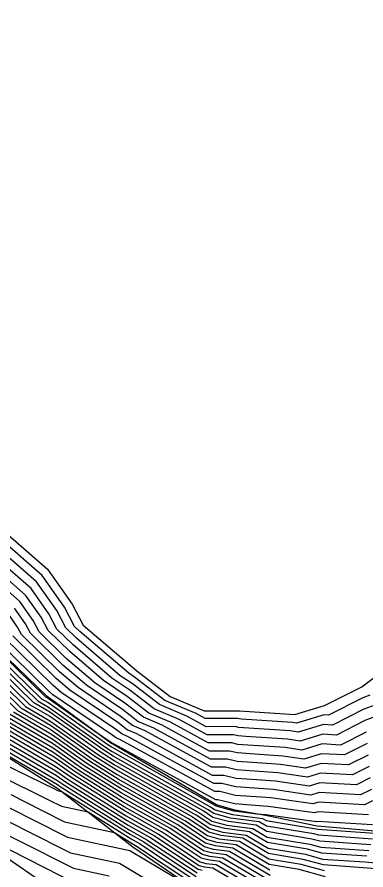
# Model space of a CAD drawing. Extents: x 2188792 to 2191981, y 386090 to 389710.
# Drawn here: x 2189533.7 to 2189563.9, y 387035.5 to 387109.5 of the extents above; entities that cross this region are included whole.
import ezdxf

# ---------------------------------------------------------------- set-up
doc = ezdxf.new("R2010")
doc.units = 0
for name, color, linetype in [('DTM Contours Major', 7, 'Continuous'), ('DTM Contours Minor', 7, 'Continuous'), ('PH Exist DTM Breakline', 7, 'Continuous')]:
    doc.layers.add(name, color=color, linetype=linetype)

msp = doc.modelspace()

# ---------------------------------------------------------------- linework, layer by layer
at = {"layer": 'DTM Contours Major'}
for points in [[(2189564.351, 387037.704), (2189559.927, 387038.011), (2189559.242, 387038.201), (2189555.338, 387038.848), (2189554.398, 387039.404), (2189552.018, 387039.711), (2189550.661, 387040.081), (2189549.865, 387040.609), (2189542.093, 387044.991), (2189540.86, 387045.76), (2189536.472, 387048.85), (2189534.757, 387049.847), (2189530.769, 387053.716), (2189529.697, 387054.965), (2189525.689, 387058.848), (2189524.635, 387060.078), (2189520.566, 387064.852), (2189520.027, 387065.681), (2189517.728, 387069.132), (2189517.07, 387069.801), (2189516.012, 387075.214), (2189515.901, 387075.673), (2189514.487, 387079.945), (2189514.454, 387080.043)], [(2189537.935, 387053.865), (2189535.585, 387056.169), (2189535.069, 387057.157), (2189533.916, 387058.791), (2189531.689, 387060.728)], [(2189504.803, 387034.505), (2189502.563, 387035.761), (2189499.196, 387038.194), (2189498.458, 387038.485), (2189488.327, 387041.266), (2189488.069, 387041.311), (2189487.055, 387041.115), (2189487.045, 387042.857), (2189490.963, 387051.884), (2189494.669, 387056.032), (2189498.745, 387055.489), (2189501.396, 387054.23), (2189505.561, 387053.115), (2189511.316, 387049.932), (2189512.567, 387049.474), (2189515.429, 387048.567), (2189520.181, 387046.476), (2189520.746, 387045.859), (2189526.993, 387042.678), (2189529.301, 387041.556), (2189534.459, 387038.949), (2189538.292, 387037.011), (2189542.548, 387036.114), (2189546.81, 387033.575)], [(2189536.469, 387050.953), (2189531.746, 387055.585)], [(2189564.041, 387046.478), (2189562.076, 387045.489), (2189560.095, 387045.6), (2189558.541, 387045.137), (2189556.726, 387045.397), (2189553.892, 387045.585), (2189552.784, 387045.667), (2189552.107, 387045.833), (2189550.354, 387045.832), (2189546.255, 387048.073), (2189544.622, 387048.765), (2189543.022, 387049.984), (2189540.424, 387051.742), (2189537.935, 387053.865)], [(2189564.501, 387041.511), (2189563.819, 387041.167), (2189559.837, 387041.39), (2189559.326, 387041.238), (2189555.677, 387041.76), (2189554.838, 387041.816), (2189552.61, 387041.981), (2189551.25, 387042.314), (2189550.818, 387042.314), (2189542.577, 387046.819), (2189542.279, 387046.945), (2189541.987, 387047.168), (2189536.763, 387050.701), (2189536.469, 387050.953)], [(2189560.353, 387035.433), (2189558.321, 387035.996), (2189555.516, 387036.46), (2189552.955, 387037.976), (2189551.201, 387038.202), (2189550.201, 387038.475), (2189548.222, 387039.787), (2189542.528, 387042.997), (2189539.707, 387044.758), (2189536.703, 387046.873), (2189533.007, 387049.022)], [(2189555.694, 387034.073), (2189551.511, 387036.548), (2189550.384, 387036.693), (2189549.742, 387036.868), (2189546.579, 387038.964), (2189542.963, 387041.004), (2189538.554, 387043.756), (2189536.935, 387044.895), (2189531.257, 387048.196)], [(2189530.061, 387047.049), (2189537.166, 387042.918), (2189537.4, 387042.753), (2189543.398, 387039.01), (2189544.937, 387038.142), (2189549.283, 387035.262)]]:
    msp.add_lwpolyline(points, dxfattribs=at)
at = {"layer": 'DTM Contours Minor'}
for points in [[(2189539.108, 387056.195), (2189538.657, 387056.637), (2189537.786, 387058.303), (2189535.84, 387061.061), (2189532.084, 387064.329)], [(2189538.814, 387055.613), (2189537.889, 387056.52), (2189537.107, 387058.017), (2189535.359, 387060.494), (2189531.985, 387063.429)], [(2189538.521, 387055.03), (2189537.121, 387056.403), (2189536.428, 387057.73), (2189534.878, 387059.926), (2189531.886, 387062.529)], [(2189538.228, 387054.448), (2189536.353, 387056.286), (2189535.749, 387057.444), (2189534.397, 387059.359), (2189531.788, 387061.628)], [(2189537.642, 387053.283), (2189534.817, 387056.052), (2189534.39, 387056.87), (2189533.435, 387058.224)], [(2189537.348, 387052.7), (2189534.049, 387055.936), (2189533.711, 387056.584), (2189532.953, 387057.657)], [(2189564.291, 387050.685), (2189563.673, 387050.453), (2189560.682, 387048.946), (2189560.302, 387048.968), (2189557.914, 387048.257), (2189557.566, 387048.307), (2189553.135, 387048.6), (2189552.923, 387048.616), (2189552.793, 387048.648), (2189549.983, 387048.647), (2189549.197, 387049.077), (2189546.497, 387050.22), (2189543.851, 387052.237), (2189543.353, 387052.574), (2189539.108, 387056.195)], [(2189541.78, 387046.605), (2189540.316, 387047.595), (2189536.287, 387050.432), (2189536.157, 387050.507), (2189531.101, 387055.413)], [(2189536.762, 387051.535), (2189532.514, 387055.702)], [(2189537.055, 387052.118), (2189533.282, 387055.819)], [(2189565.033, 387049.936), (2189563.765, 387049.459), (2189561.03, 387048.082), (2189560.25, 387048.126), (2189558.071, 387047.477), (2189557.356, 387047.579), (2189553.325, 387047.847), (2189552.888, 387047.879), (2189552.622, 387047.944), (2189550.076, 387047.943), (2189548.461, 387048.826), (2189546.028, 387049.856), (2189543.644, 387051.674), (2189542.62, 387052.366), (2189538.814, 387055.613)], [(2189530.935, 387054.565), (2189535.457, 387050.177), (2189536.379, 387049.641), (2189541.322, 387046.161), (2189541.92, 387045.788), (2189550.522, 387040.938), (2189550.844, 387040.724), (2189552.344, 387040.314), (2189554.976, 387039.975), (2189555.267, 387039.803), (2189559.61, 387039.083), (2189559.757, 387039.042), (2189564.687, 387038.7)], [(2189555.257, 387040.305), (2189555.216, 387040.308), (2189554.469, 387040.364), (2189552.508, 387040.616), (2189550.936, 387041.045), (2189550.85, 387041.102), (2189541.833, 387046.187), (2189541.552, 387046.362), (2189536.333, 387050.036), (2189535.807, 387050.342), (2189531.018, 387054.989)], [(2189563.949, 387047.472), (2189561.727, 387046.353), (2189560.147, 387046.442), (2189558.385, 387045.917), (2189556.936, 387046.125), (2189553.703, 387046.339), (2189552.818, 387046.405), (2189552.279, 387046.537), (2189550.261, 387046.536), (2189546.99, 387048.324), (2189545.091, 387049.128), (2189543.229, 387050.548), (2189541.156, 387051.95), (2189538.228, 387054.448)], [(2189565.776, 387049.188), (2189563.857, 387048.466), (2189561.379, 387047.218), (2189560.199, 387047.284), (2189558.228, 387046.697), (2189557.146, 387046.852), (2189553.514, 387047.093), (2189552.853, 387047.142), (2189552.45, 387047.24), (2189550.168, 387047.24), (2189547.726, 387048.575), (2189545.56, 387049.492), (2189543.437, 387051.111), (2189541.888, 387052.158), (2189538.521, 387055.03)], [(2189564.519, 387038.202), (2189559.842, 387038.527), (2189559.426, 387038.642), (2189555.303, 387039.325), (2189554.687, 387039.69), (2189552.181, 387040.013), (2189550.752, 387040.402), (2189550.193, 387040.773), (2189542.007, 387045.39), (2189541.091, 387045.961), (2189536.426, 387049.245), (2189535.107, 387050.012), (2189530.852, 387054.14)], [(2189530.686, 387053.292), (2189534.407, 387049.682), (2189536.518, 387048.454), (2189540.63, 387045.56), (2189542.18, 387044.592), (2189549.536, 387040.444), (2189550.569, 387039.76), (2189551.854, 387039.409), (2189554.11, 387039.118), (2189555.374, 387038.37), (2189559.057, 387037.76), (2189560.012, 387037.496), (2189564.183, 387037.206)], [(2189564.133, 387045.485), (2189562.424, 387044.625), (2189560.044, 387044.758), (2189558.698, 387044.357), (2189556.516, 387044.67), (2189554.081, 387044.831), (2189552.749, 387044.93), (2189551.936, 387045.129), (2189550.447, 387045.128), (2189545.519, 387047.823), (2189544.154, 387048.401), (2189542.815, 387049.421), (2189539.692, 387051.534), (2189537.642, 387053.283)], [(2189530.52, 387052.444), (2189533.707, 387049.352), (2189536.611, 387047.664), (2189540.168, 387045.159), (2189542.354, 387043.795), (2189548.879, 387040.115), (2189550.385, 387039.117), (2189551.528, 387038.806), (2189553.532, 387038.547), (2189555.445, 387037.415), (2189558.689, 387036.878), (2189560.182, 387036.464), (2189563.847, 387036.21), (2189565.777, 387036.058)], [(2189564.015, 387036.708), (2189560.097, 387036.98), (2189558.873, 387037.319), (2189555.409, 387037.893), (2189553.821, 387038.833), (2189551.691, 387039.107), (2189550.477, 387039.439), (2189549.208, 387040.28), (2189542.267, 387044.193), (2189540.399, 387045.36), (2189536.565, 387048.059), (2189534.057, 387049.517), (2189530.603, 387052.868)], [(2189564.225, 387044.491), (2189562.773, 387043.76), (2189559.992, 387043.916), (2189558.855, 387043.577), (2189556.306, 387043.942), (2189554.27, 387044.077), (2189552.714, 387044.193), (2189551.764, 387044.425), (2189550.539, 387044.425), (2189544.784, 387047.572), (2189543.685, 387048.037), (2189542.608, 387048.858), (2189538.96, 387051.326), (2189537.348, 387052.7)], [(2189504.698, 387035.21), (2189502.939, 387036.197), (2189499.329, 387038.807), (2189498.834, 387039.001), (2189489.774, 387041.488), (2189498.26, 387051.148), (2189500.127, 387051.519), (2189504.208, 387050.426), (2189506.365, 387049.233), (2189511.108, 387047.496), (2189517.643, 387045.426), (2189519.064, 387044.52), (2189521.955, 387044.06), (2189526.492, 387041.749), (2189527.398, 387041.308), (2189533.798, 387038.074), (2189538.554, 387035.67), (2189541.644, 387035.018)], [(2189564.409, 387042.504), (2189563.47, 387042.032), (2189559.889, 387042.232), (2189559.169, 387042.018), (2189555.886, 387042.488), (2189554.649, 387042.57), (2189552.644, 387042.718), (2189551.422, 387043.017), (2189550.725, 387043.017), (2189543.313, 387047.07), (2189542.748, 387047.309), (2189542.194, 387047.731), (2189537.495, 387050.909), (2189536.762, 387051.535)], [(2189564.317, 387043.498), (2189563.121, 387042.896), (2189559.94, 387043.074), (2189559.012, 387042.798), (2189556.096, 387043.215), (2189554.46, 387043.324), (2189552.679, 387043.456), (2189551.593, 387043.721), (2189550.632, 387043.721), (2189544.048, 387047.321), (2189543.217, 387047.673), (2189542.401, 387048.295), (2189538.228, 387051.118), (2189537.055, 387052.118)], [(2189565.971, 387035.532), (2189563.679, 387035.712), (2189560.268, 387035.949), (2189558.505, 387036.437), (2189555.48, 387036.938), (2189553.243, 387038.262), (2189551.364, 387038.504), (2189550.293, 387038.796), (2189548.55, 387039.951), (2189542.441, 387043.396), (2189539.938, 387044.959), (2189536.657, 387047.268), (2189533.357, 387049.187)], [(2189555.623, 387035.028), (2189552.088, 387037.119), (2189550.711, 387037.297), (2189549.926, 387037.511), (2189547.236, 387039.293), (2189542.789, 387041.801), (2189539.015, 387044.157), (2189536.842, 387045.686), (2189531.957, 387048.526)], [(2189555.587, 387035.505), (2189552.377, 387037.405), (2189550.874, 387037.598), (2189550.018, 387037.832), (2189547.565, 387039.458), (2189542.702, 387042.2), (2189539.246, 387044.357), (2189536.796, 387046.082), (2189532.307, 387048.692)], [(2189560.438, 387034.918), (2189558.137, 387035.554), (2189555.551, 387035.983), (2189552.666, 387037.69), (2189551.038, 387037.9), (2189550.11, 387038.153), (2189547.893, 387039.622), (2189542.615, 387042.599), (2189539.476, 387044.558), (2189536.75, 387046.477), (2189532.657, 387048.857)], [(2189530.207, 387047.701), (2189537.073, 387043.709), (2189537.862, 387043.154), (2189543.224, 387039.808), (2189545.594, 387038.471), (2189549.467, 387035.904), (2189549.895, 387035.788), (2189550.645, 387035.691), (2189555.8, 387032.641)], [(2189530.557, 387047.866), (2189537.027, 387044.104), (2189538.092, 387043.355), (2189543.137, 387040.206), (2189545.922, 387038.635), (2189549.559, 387036.226), (2189550.058, 387036.089), (2189550.934, 387035.977), (2189555.765, 387033.118)], [(2189555.729, 387033.596), (2189551.222, 387036.262), (2189550.221, 387036.391), (2189549.65, 387036.547), (2189546.251, 387038.8), (2189543.05, 387040.605), (2189538.323, 387043.555), (2189536.981, 387044.5), (2189530.907, 387048.031)], [(2189555.658, 387034.55), (2189551.8, 387036.834), (2189550.548, 387036.995), (2189549.834, 387037.19), (2189546.908, 387039.129), (2189542.876, 387041.402), (2189538.784, 387043.956), (2189536.888, 387045.291), (2189531.607, 387048.361)], [(2189511.387, 387031.732), (2189504.594, 387035.916), (2189503.315, 387036.633), (2189499.461, 387039.419), (2189499.21, 387039.518), (2189494.613, 387040.78), (2189498.919, 387045.681), (2189502.333, 387046.36), (2189505.585, 387047.006), (2189509.648, 387045.517), (2189512.067, 387044.751), (2189517.475, 387041.302), (2189522.897, 387040.44), (2189525.493, 387038.918), (2189528.48, 387039.552), (2189533.137, 387037.199), (2189538.816, 387034.328)], [(2189529.857, 387047.536), (2189537.12, 387043.314), (2189537.631, 387042.954), (2189543.311, 387039.409), (2189545.265, 387038.307), (2189549.375, 387035.583), (2189549.731, 387035.486)], [(2189528.997, 387046.394), (2189536.913, 387042.545), (2189537.104, 387042.449), (2189537.245, 387042.377), (2189537.555, 387042.312), (2189543.484, 387038.611)], [(2189564.167, 387040.303), (2189559.785, 387040.548), (2189559.482, 387040.458), (2189555.467, 387041.033), (2189555.027, 387041.062), (2189552.575, 387041.244), (2189551.079, 387041.61), (2189550.91, 387041.61), (2189541.842, 387046.568), (2189541.811, 387046.582), (2189541.78, 387046.605)], [(2189528.496, 387045.465), (2189535.01, 387042.298), (2189536.443, 387041.574), (2189537.507, 387041.036), (2189539.834, 387040.545), (2189543.571, 387038.213)], [(2189531.204, 387041.803), (2189535.12, 387039.824), (2189538.03, 387038.353), (2189543.453, 387037.21), (2189548.882, 387033.975)], [(2189533.107, 387042.051), (2189535.781, 387040.699), (2189537.769, 387039.694), (2189542.113, 387038.778), (2189543.658, 387037.814)], [(2189564.516, 387039.439), (2189559.734, 387039.706), (2189559.639, 387039.678), (2189555.257, 387040.305)], [(2189543.484, 387038.611), (2189544.608, 387037.978), (2189549.191, 387034.941)], [(2189543.571, 387038.213), (2189544.28, 387037.813), (2189549.099, 387034.619)], [(2189543.658, 387037.814), (2189543.951, 387037.649), (2189549.008, 387034.298)]]:
    msp.add_lwpolyline(points, dxfattribs=at)
at = {"layer": 'PH Exist DTM Breakline'}
for points in [[(2189483.471, 387111.556), (2189483.567, 387108.083), (2189484.583, 387102.62), (2189485.695, 387099.279), (2189486.399, 387097.32), (2189488.134, 387096.629), (2189489.743, 387097.139), (2189493.706, 387098.368), (2189498.977, 387097.675), (2189504.861, 387092.85), (2189508.25, 387085.364), (2189510.737, 387078.18), (2189512.624, 387067.372), (2189516.953, 387063.044), (2189519.867, 387058.861), (2189524.698, 387053.121), (2189529.529, 387047.381), (2189537.205, 387042.583), (2189543.72, 387037.533), (2189548.917, 387033.982)], [(2189487.754, 387109.525), (2189488.61, 387108.4), (2189490.177, 387107.797), (2189493.515, 387107.669), (2189500.678, 387106.538), (2189509.091, 387104.297), (2189512.372, 387097.856), (2189515.779, 387091.982), (2189518.686, 387080.25), (2189520.316, 387077.252), (2189527.691, 387068.491), (2189532.177, 387065.183), (2189536.296, 387061.599), (2189538.431, 387058.575), (2189539.386, 387056.748), (2189544.047, 387052.772), (2189546.941, 387050.565), (2189549.895, 387049.315), (2189552.956, 387049.316), (2189557.765, 387048.997), (2189560.351, 387049.766), (2189563.586, 387051.395), (2189568.868, 387055.427)], [(2189474.552, 387108.373), (2189476.309, 387100.894), (2189478.066, 387093.415), (2189481.167, 387087.031), (2189484.269, 387080.646), (2189489.083, 387072.318), (2189494.899, 387066.851), (2189500.715, 387061.384), (2189506.903, 387055.783), (2189513.091, 387050.183), (2189519.63, 387045.666), (2189526.169, 387041.149), (2189532.708, 387036.632), (2189539.247, 387032.114), (2189546.791, 387027.543), (2189554.334, 387022.971), (2189561.878, 387018.399), (2189569.283, 387013.203), (2189576.688, 387008.007), (2189584.093, 387002.811)], [(2189564.745, 387038.87), (2189559.71, 387039.324), (2189555.235, 387040.232), (2189552.549, 387040.692), (2189550.97, 387041.162), (2189541.756, 387046.539), (2189536.272, 387050.562), (2189531.116, 387055.489)]]:
    msp.add_lwpolyline(points, dxfattribs=at)

doc.saveas('drawing.dxf')
